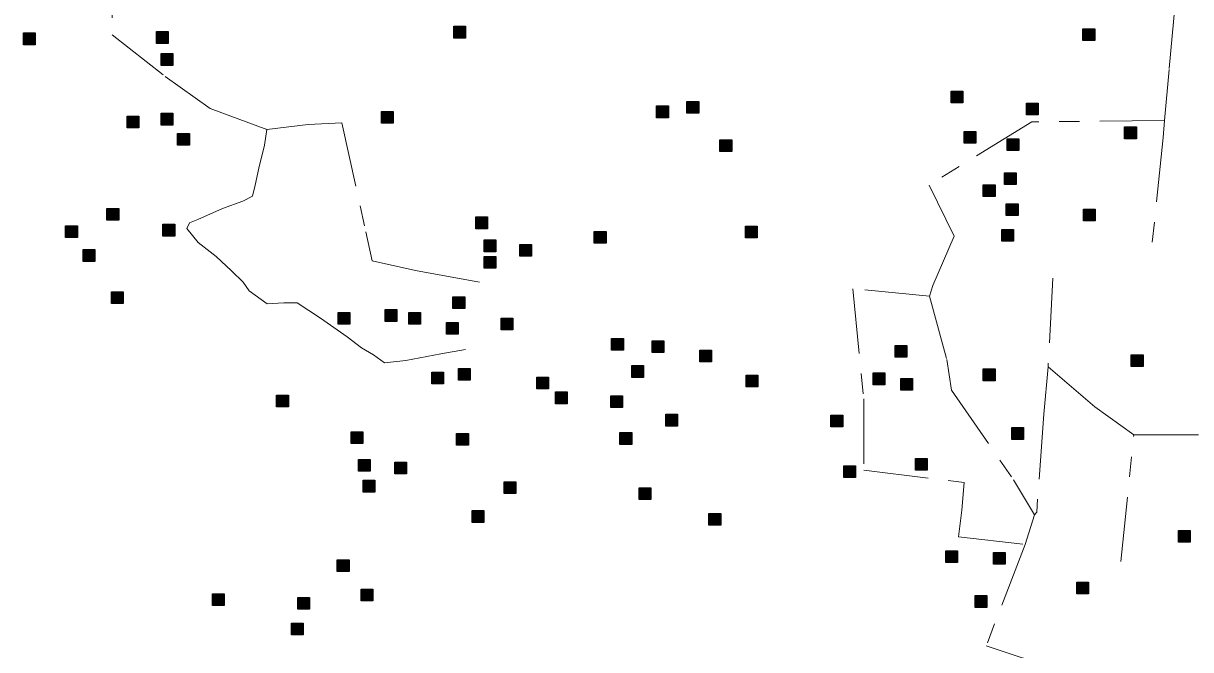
# Model space of a CAD drawing. Extents: x 445.4 to 500, y 8728.7 to 8784.
# Drawn here: x 476.25 to 482, y 8763.96 to 8767.05 of the extents above; entities that cross this region are included whole.
import ezdxf

# ---------------------------------------------------------------- set-up
doc = ezdxf.new("R2010")
doc.units = 0
doc.header["$LTSCALE"] = 0.064
doc.linetypes.add('DOT_DASHED', pattern=[7.7, 5, -1.2, 0.3, -1.2])
doc.layers.add('2', color=7, linetype='Continuous', lineweight=25)
doc.layers.add('22', color=7, linetype='DOT_DASHED', lineweight=13)

msp = doc.modelspace()

# ---------------------------------------------------------------- hatches: boundary and pattern name
at = {"layer": '2'}
for points in [[(478.3678, 8767.0366), (478.4258, 8767.0366), (478.4258, 8766.9786), (478.3678, 8766.9786)], [(481.4699, 8767.0242), (481.5279, 8767.0242), (481.5279, 8766.9662), (481.4699, 8766.9662)], [(476.2452, 8767.0034), (476.3032, 8767.0034), (476.3032, 8766.9454), (476.2452, 8766.9454)], [(476.9018, 8767.0103), (476.9598, 8767.0103), (476.9598, 8766.9523), (476.9018, 8766.9523)], [(476.9245, 8766.9016), (476.9825, 8766.9016), (476.9825, 8766.8436), (476.9245, 8766.8436)], [(480.8205, 8766.7163), (480.8785, 8766.7163), (480.8785, 8766.6583), (480.8205, 8766.6583)], [(479.368, 8766.6436), (479.426, 8766.6436), (479.426, 8766.5856), (479.368, 8766.5856)], [(479.5173, 8766.6662), (479.5753, 8766.6662), (479.5753, 8766.6082), (479.5173, 8766.6082)], [(481.1915, 8766.6574), (481.2495, 8766.6574), (481.2495, 8766.5994), (481.1915, 8766.5994)], [(476.757, 8766.5938), (476.815, 8766.5938), (476.815, 8766.5358), (476.757, 8766.5358)], [(476.9245, 8766.6073), (476.9825, 8766.6073), (476.9825, 8766.5493), (476.9245, 8766.5493)], [(478.0105, 8766.6164), (478.0685, 8766.6164), (478.0685, 8766.5584), (478.0105, 8766.5584)], [(477.0059, 8766.5077), (477.0639, 8766.5077), (477.0639, 8766.4497), (477.0059, 8766.4497)], [(480.8838, 8766.5171), (480.9418, 8766.5171), (480.9418, 8766.4591), (480.8838, 8766.4591)], [(481.6757, 8766.5397), (481.7337, 8766.5397), (481.7337, 8766.4817), (481.6757, 8766.4817)], [(479.6802, 8766.476), (479.7382, 8766.476), (479.7382, 8766.418), (479.6802, 8766.418)], [(481.0965, 8766.4809), (481.1545, 8766.4809), (481.1545, 8766.4229), (481.0965, 8766.4229)], [(481.0829, 8766.3134), (481.1409, 8766.3134), (481.1409, 8766.2554), (481.0829, 8766.2554)], [(480.9789, 8766.2545), (481.0369, 8766.2545), (481.0369, 8766.1965), (480.9789, 8766.1965)], [(481.092, 8766.1611), (481.15, 8766.1611), (481.15, 8766.1031), (481.092, 8766.1031)], [(476.6574, 8766.1383), (476.7154, 8766.1383), (476.7154, 8766.0803), (476.6574, 8766.0803)], [(481.4721, 8766.1339), (481.5301, 8766.1339), (481.5301, 8766.0759), (481.4721, 8766.0759)], [(476.4538, 8766.0522), (476.5118, 8766.0522), (476.5118, 8765.9942), (476.4538, 8765.9942)], [(476.9335, 8766.0595), (476.9915, 8766.0595), (476.9915, 8766.0015), (476.9335, 8766.0015)], [(478.4765, 8766.0957), (478.5345, 8766.0957), (478.5345, 8766.0377), (478.4765, 8766.0377)], [(479.8056, 8766.0506), (479.8636, 8766.0506), (479.8636, 8765.9926), (479.8056, 8765.9926)], [(479.0604, 8766.024), (479.1184, 8766.024), (479.1184, 8765.966), (479.0604, 8765.966)], [(481.0694, 8766.0343), (481.1274, 8766.0343), (481.1274, 8765.9763), (481.0694, 8765.9763)], [(476.5398, 8765.9345), (476.5978, 8765.9345), (476.5978, 8765.8765), (476.5398, 8765.8765)], [(478.5173, 8765.9825), (478.5753, 8765.9825), (478.5753, 8765.9245), (478.5173, 8765.9245)], [(478.6937, 8765.9599), (478.7517, 8765.9599), (478.7517, 8765.9019), (478.6937, 8765.9019)], [(478.5173, 8765.9011), (478.5753, 8765.9011), (478.5753, 8765.8431), (478.5173, 8765.8431)], [(476.6801, 8765.7263), (476.7381, 8765.7263), (476.7381, 8765.6683), (476.6801, 8765.6683)], [(478.3634, 8765.7018), (478.4214, 8765.7018), (478.4214, 8765.6438), (478.3634, 8765.6438)], [(477.7978, 8765.6249), (477.8558, 8765.6249), (477.8558, 8765.5669), (477.7978, 8765.5669)], [(478.0286, 8765.6385), (478.0866, 8765.6385), (478.0866, 8765.5805), (478.0286, 8765.5805)], [(478.1462, 8765.6249), (478.2042, 8765.6249), (478.2042, 8765.5669), (478.1462, 8765.5669)], [(478.6006, 8765.5971), (478.6586, 8765.5971), (478.6586, 8765.5391), (478.6006, 8765.5391)], [(478.3317, 8765.5751), (478.3897, 8765.5751), (478.3897, 8765.5171), (478.3317, 8765.5171)], [(479.1461, 8765.4968), (479.2041, 8765.4968), (479.2041, 8765.4388), (479.1461, 8765.4388)], [(479.3453, 8765.4845), (479.4033, 8765.4845), (479.4033, 8765.4265), (479.3453, 8765.4265)], [(479.5806, 8765.4393), (479.6386, 8765.4393), (479.6386, 8765.3813), (479.5806, 8765.3813)], [(480.5445, 8765.4619), (480.6025, 8765.4619), (480.6025, 8765.4039), (480.5445, 8765.4039)], [(481.7083, 8765.4154), (481.7663, 8765.4154), (481.7663, 8765.3574), (481.7083, 8765.3574)], [(479.2458, 8765.3623), (479.3038, 8765.3623), (479.3038, 8765.3043), (479.2458, 8765.3043)], [(478.2593, 8765.3306), (478.3173, 8765.3306), (478.3173, 8765.2726), (478.2593, 8765.2726)], [(478.3906, 8765.3487), (478.4486, 8765.3487), (478.4486, 8765.2907), (478.3906, 8765.2907)], [(478.7766, 8765.3056), (478.8346, 8765.3056), (478.8346, 8765.2476), (478.7766, 8765.2476)], [(479.8094, 8765.3156), (479.8674, 8765.3156), (479.8674, 8765.2576), (479.8094, 8765.2576)], [(480.4359, 8765.3261), (480.4939, 8765.3261), (480.4939, 8765.2681), (480.4359, 8765.2681)], [(480.5718, 8765.2996), (480.6298, 8765.2996), (480.6298, 8765.2416), (480.5718, 8765.2416)], [(480.9789, 8765.3461), (481.0369, 8765.3461), (481.0369, 8765.2881), (480.9789, 8765.2881)], [(477.4941, 8765.2174), (477.5521, 8765.2174), (477.5521, 8765.1594), (477.4941, 8765.1594)], [(478.8693, 8765.2326), (478.9273, 8765.2326), (478.9273, 8765.1746), (478.8693, 8765.1746)], [(479.1423, 8765.2138), (479.2003, 8765.2138), (479.2003, 8765.1558), (479.1423, 8765.1558)], [(479.4132, 8765.1223), (479.4712, 8765.1223), (479.4712, 8765.0643), (479.4132, 8765.0643)], [(480.2277, 8765.1178), (480.2857, 8765.1178), (480.2857, 8765.0598), (480.2277, 8765.0598)], [(477.8611, 8765.0363), (477.9191, 8765.0363), (477.9191, 8764.9783), (477.8611, 8764.9783)], [(478.3815, 8765.0273), (478.4395, 8765.0273), (478.4395, 8764.9693), (478.3815, 8764.9693)], [(479.187, 8765.0318), (479.245, 8765.0318), (479.245, 8764.9738), (479.187, 8764.9738)], [(481.1191, 8765.0564), (481.1771, 8765.0564), (481.1771, 8764.9984), (481.1191, 8764.9984)], [(477.8977, 8764.8996), (477.9557, 8764.8996), (477.9557, 8764.8416), (477.8977, 8764.8416)], [(480.644, 8764.905), (480.702, 8764.905), (480.702, 8764.847), (480.644, 8764.847)], [(478.0767, 8764.8869), (478.1347, 8764.8869), (478.1347, 8764.8289), (478.0767, 8764.8289)], [(480.2911, 8764.8688), (480.3491, 8764.8688), (480.3491, 8764.8108), (480.2911, 8764.8108)], [(477.9205, 8764.7967), (477.9785, 8764.7967), (477.9785, 8764.7387), (477.9205, 8764.7387)], [(478.6158, 8764.7891), (478.6738, 8764.7891), (478.6738, 8764.7311), (478.6158, 8764.7311)], [(479.282, 8764.7601), (479.34, 8764.7601), (479.34, 8764.7021), (479.282, 8764.7021)], [(478.4584, 8764.647), (478.5164, 8764.647), (478.5164, 8764.589), (478.4584, 8764.589)], [(479.6259, 8764.6334), (479.6839, 8764.6334), (479.6839, 8764.5754), (479.6259, 8764.5754)], [(481.9406, 8764.549), (481.9986, 8764.549), (481.9986, 8764.491), (481.9406, 8764.491)], [(480.7933, 8764.4495), (480.8513, 8764.4495), (480.8513, 8764.3915), (480.7933, 8764.3915)], [(481.0286, 8764.4407), (481.0866, 8764.4407), (481.0866, 8764.3827), (481.0286, 8764.3827)], [(477.7933, 8764.4042), (477.8513, 8764.4042), (477.8513, 8764.3462), (477.7933, 8764.3462)], [(477.9109, 8764.2594), (477.9689, 8764.2594), (477.9689, 8764.2014), (477.9109, 8764.2014)], [(481.4397, 8764.2942), (481.4977, 8764.2942), (481.4977, 8764.2362), (481.4397, 8764.2362)], [(477.1779, 8764.2367), (477.2359, 8764.2367), (477.2359, 8764.1787), (477.1779, 8764.1787)], [(477.5987, 8764.2186), (477.6567, 8764.2186), (477.6567, 8764.1606), (477.5987, 8764.1606)], [(480.9381, 8764.2279), (480.9961, 8764.2279), (480.9961, 8764.1699), (480.9381, 8764.1699)], [(477.567, 8764.0918), (477.625, 8764.0918), (477.625, 8764.0338), (477.567, 8764.0338)]]:
    msp.add_hatch(color=256, dxfattribs=at).paths.add_polyline_path(points)

# ---------------------------------------------------------------- linework, layer by layer
for points in [[(478.3678, 8767.0366), (478.4258, 8767.0366), (478.4258, 8766.9786), (478.3678, 8766.9786)], [(481.4699, 8767.0242), (481.5279, 8767.0242), (481.5279, 8766.9662), (481.4699, 8766.9662)], [(476.2452, 8767.0034), (476.3032, 8767.0034), (476.3032, 8766.9454), (476.2452, 8766.9454)], [(476.9018, 8767.0103), (476.9598, 8767.0103), (476.9598, 8766.9523), (476.9018, 8766.9523)], [(476.9245, 8766.9016), (476.9825, 8766.9016), (476.9825, 8766.8436), (476.9245, 8766.8436)], [(480.8205, 8766.7163), (480.8785, 8766.7163), (480.8785, 8766.6583), (480.8205, 8766.6583)], [(479.368, 8766.6436), (479.426, 8766.6436), (479.426, 8766.5856), (479.368, 8766.5856)], [(479.5173, 8766.6662), (479.5753, 8766.6662), (479.5753, 8766.6082), (479.5173, 8766.6082)], [(481.1915, 8766.6574), (481.2495, 8766.6574), (481.2495, 8766.5994), (481.1915, 8766.5994)], [(476.757, 8766.5938), (476.815, 8766.5938), (476.815, 8766.5358), (476.757, 8766.5358)], [(476.9245, 8766.6073), (476.9825, 8766.6073), (476.9825, 8766.5493), (476.9245, 8766.5493)], [(478.0105, 8766.6164), (478.0685, 8766.6164), (478.0685, 8766.5584), (478.0105, 8766.5584)], [(477.0059, 8766.5077), (477.0639, 8766.5077), (477.0639, 8766.4497), (477.0059, 8766.4497)], [(480.8838, 8766.5171), (480.9418, 8766.5171), (480.9418, 8766.4591), (480.8838, 8766.4591)], [(481.6757, 8766.5397), (481.7337, 8766.5397), (481.7337, 8766.4817), (481.6757, 8766.4817)], [(479.6802, 8766.476), (479.7382, 8766.476), (479.7382, 8766.418), (479.6802, 8766.418)], [(481.0965, 8766.4809), (481.1545, 8766.4809), (481.1545, 8766.4229), (481.0965, 8766.4229)], [(481.0829, 8766.3134), (481.1409, 8766.3134), (481.1409, 8766.2554), (481.0829, 8766.2554)], [(480.9789, 8766.2545), (481.0369, 8766.2545), (481.0369, 8766.1965), (480.9789, 8766.1965)], [(481.092, 8766.1611), (481.15, 8766.1611), (481.15, 8766.1031), (481.092, 8766.1031)], [(476.6574, 8766.1383), (476.7154, 8766.1383), (476.7154, 8766.0803), (476.6574, 8766.0803)], [(481.4721, 8766.1339), (481.5301, 8766.1339), (481.5301, 8766.0759), (481.4721, 8766.0759)], [(476.4538, 8766.0522), (476.5118, 8766.0522), (476.5118, 8765.9942), (476.4538, 8765.9942)], [(476.9335, 8766.0595), (476.9915, 8766.0595), (476.9915, 8766.0015), (476.9335, 8766.0015)], [(478.4765, 8766.0957), (478.5345, 8766.0957), (478.5345, 8766.0377), (478.4765, 8766.0377)], [(479.8056, 8766.0506), (479.8636, 8766.0506), (479.8636, 8765.9926), (479.8056, 8765.9926)], [(479.0604, 8766.024), (479.1184, 8766.024), (479.1184, 8765.966), (479.0604, 8765.966)], [(481.0694, 8766.0343), (481.1274, 8766.0343), (481.1274, 8765.9763), (481.0694, 8765.9763)], [(476.5398, 8765.9345), (476.5978, 8765.9345), (476.5978, 8765.8765), (476.5398, 8765.8765)], [(478.5173, 8765.9825), (478.5753, 8765.9825), (478.5753, 8765.9245), (478.5173, 8765.9245)], [(478.6937, 8765.9599), (478.7517, 8765.9599), (478.7517, 8765.9019), (478.6937, 8765.9019)], [(478.5173, 8765.9011), (478.5753, 8765.9011), (478.5753, 8765.8431), (478.5173, 8765.8431)], [(476.6801, 8765.7263), (476.7381, 8765.7263), (476.7381, 8765.6683), (476.6801, 8765.6683)], [(478.3634, 8765.7018), (478.4214, 8765.7018), (478.4214, 8765.6438), (478.3634, 8765.6438)], [(477.7978, 8765.6249), (477.8558, 8765.6249), (477.8558, 8765.5669), (477.7978, 8765.5669)], [(478.0286, 8765.6385), (478.0866, 8765.6385), (478.0866, 8765.5805), (478.0286, 8765.5805)], [(478.1462, 8765.6249), (478.2042, 8765.6249), (478.2042, 8765.5669), (478.1462, 8765.5669)], [(478.6006, 8765.5971), (478.6586, 8765.5971), (478.6586, 8765.5391), (478.6006, 8765.5391)], [(478.3317, 8765.5751), (478.3897, 8765.5751), (478.3897, 8765.5171), (478.3317, 8765.5171)], [(479.1461, 8765.4968), (479.2041, 8765.4968), (479.2041, 8765.4388), (479.1461, 8765.4388)], [(479.3453, 8765.4845), (479.4033, 8765.4845), (479.4033, 8765.4265), (479.3453, 8765.4265)], [(479.5806, 8765.4393), (479.6386, 8765.4393), (479.6386, 8765.3813), (479.5806, 8765.3813)], [(480.5445, 8765.4619), (480.6025, 8765.4619), (480.6025, 8765.4039), (480.5445, 8765.4039)], [(481.7083, 8765.4154), (481.7663, 8765.4154), (481.7663, 8765.3574), (481.7083, 8765.3574)], [(479.2458, 8765.3623), (479.3038, 8765.3623), (479.3038, 8765.3043), (479.2458, 8765.3043)], [(478.2593, 8765.3306), (478.3173, 8765.3306), (478.3173, 8765.2726), (478.2593, 8765.2726)], [(478.3906, 8765.3487), (478.4486, 8765.3487), (478.4486, 8765.2907), (478.3906, 8765.2907)], [(478.7766, 8765.3056), (478.8346, 8765.3056), (478.8346, 8765.2476), (478.7766, 8765.2476)], [(479.8094, 8765.3156), (479.8674, 8765.3156), (479.8674, 8765.2576), (479.8094, 8765.2576)], [(480.4359, 8765.3261), (480.4939, 8765.3261), (480.4939, 8765.2681), (480.4359, 8765.2681)], [(480.5718, 8765.2996), (480.6298, 8765.2996), (480.6298, 8765.2416), (480.5718, 8765.2416)], [(480.9789, 8765.3461), (481.0369, 8765.3461), (481.0369, 8765.2881), (480.9789, 8765.2881)], [(477.4941, 8765.2174), (477.5521, 8765.2174), (477.5521, 8765.1594), (477.4941, 8765.1594)], [(478.8693, 8765.2326), (478.9273, 8765.2326), (478.9273, 8765.1746), (478.8693, 8765.1746)], [(479.1423, 8765.2138), (479.2003, 8765.2138), (479.2003, 8765.1558), (479.1423, 8765.1558)], [(479.4132, 8765.1223), (479.4712, 8765.1223), (479.4712, 8765.0643), (479.4132, 8765.0643)], [(480.2277, 8765.1178), (480.2857, 8765.1178), (480.2857, 8765.0598), (480.2277, 8765.0598)], [(477.8611, 8765.0363), (477.9191, 8765.0363), (477.9191, 8764.9783), (477.8611, 8764.9783)], [(478.3815, 8765.0273), (478.4395, 8765.0273), (478.4395, 8764.9693), (478.3815, 8764.9693)], [(479.187, 8765.0318), (479.245, 8765.0318), (479.245, 8764.9738), (479.187, 8764.9738)], [(481.1191, 8765.0564), (481.1771, 8765.0564), (481.1771, 8764.9984), (481.1191, 8764.9984)], [(477.8977, 8764.8996), (477.9557, 8764.8996), (477.9557, 8764.8416), (477.8977, 8764.8416)], [(480.644, 8764.905), (480.702, 8764.905), (480.702, 8764.847), (480.644, 8764.847)], [(478.0767, 8764.8869), (478.1347, 8764.8869), (478.1347, 8764.8289), (478.0767, 8764.8289)], [(480.2911, 8764.8688), (480.3491, 8764.8688), (480.3491, 8764.8108), (480.2911, 8764.8108)], [(477.9205, 8764.7967), (477.9785, 8764.7967), (477.9785, 8764.7387), (477.9205, 8764.7387)], [(478.6158, 8764.7891), (478.6738, 8764.7891), (478.6738, 8764.7311), (478.6158, 8764.7311)], [(479.282, 8764.7601), (479.34, 8764.7601), (479.34, 8764.7021), (479.282, 8764.7021)], [(478.4584, 8764.647), (478.5164, 8764.647), (478.5164, 8764.589), (478.4584, 8764.589)], [(479.6259, 8764.6334), (479.6839, 8764.6334), (479.6839, 8764.5754), (479.6259, 8764.5754)], [(481.9406, 8764.549), (481.9986, 8764.549), (481.9986, 8764.491), (481.9406, 8764.491)], [(480.7933, 8764.4495), (480.8513, 8764.4495), (480.8513, 8764.3915), (480.7933, 8764.3915)], [(481.0286, 8764.4407), (481.0866, 8764.4407), (481.0866, 8764.3827), (481.0286, 8764.3827)], [(477.7933, 8764.4042), (477.8513, 8764.4042), (477.8513, 8764.3462), (477.7933, 8764.3462)], [(477.9109, 8764.2594), (477.9689, 8764.2594), (477.9689, 8764.2014), (477.9109, 8764.2014)], [(481.4397, 8764.2942), (481.4977, 8764.2942), (481.4977, 8764.2362), (481.4397, 8764.2362)], [(477.1779, 8764.2367), (477.2359, 8764.2367), (477.2359, 8764.1787), (477.1779, 8764.1787)], [(477.5987, 8764.2186), (477.6567, 8764.2186), (477.6567, 8764.1606), (477.5987, 8764.1606)], [(480.9381, 8764.2279), (480.9961, 8764.2279), (480.9961, 8764.1699), (480.9381, 8764.1699)], [(477.567, 8764.0918), (477.625, 8764.0918), (477.625, 8764.0338), (477.567, 8764.0338)]]:
    msp.add_lwpolyline(points, close=True, dxfattribs=at)
at = {"layer": '22'}
msp.add_line((481.322, 8765.794), (481.298, 8765.3568), dxfattribs=at)
for points in [[(476.683, 8767.3989), (476.6831, 8766.9949), (476.9444, 8766.7893), (477.1661, 8766.6311), (477.4455, 8766.5275), (477.4434, 8766.5284)], [(481.9243, 8767.1469), (481.8949, 8766.8236), (481.8728, 8766.5712)], [(481.8727, 8766.5712), (481.2178, 8766.5649), (480.7114, 8766.2532), (480.8351, 8766.0004), (480.7297, 8765.7575), (480.7129, 8765.7056)], [(481.8728, 8766.5712), (481.8655, 8766.4884), (481.805, 8765.9029)], [(477.4455, 8766.5275), (477.4342, 8766.4504), (477.407, 8766.3369), (477.3888, 8766.2529), (477.3752, 8766.1984), (477.3276, 8766.1735), (477.2278, 8766.1372), (477.1053, 8766.0827), (477.0644, 8766.0668), (477.0508, 8766.0396), (477.1075, 8765.9692), (477.196, 8765.9011), (477.2709, 8765.8307), (477.3299, 8765.774), (477.3593, 8765.7309), (477.4478, 8765.6673), (477.5295, 8765.6719), (477.5959, 8765.6714), (477.711, 8765.597), (477.8425, 8765.5039), (477.9129, 8765.4494), (477.9718, 8765.4154), (478.0263, 8765.3768), (478.1306, 8765.3881), (478.3031, 8765.4199), (478.4254, 8765.4423)], [(477.4455, 8766.5275), (477.649, 8766.5521), (477.8153, 8766.56), (477.9341, 8766.0223), (477.9657, 8765.8799), (478.1795, 8765.8325), (478.5215, 8765.769)], [(480.7129, 8765.7056), (480.3353, 8765.7413), (480.3889, 8765.1985), (480.3889, 8764.8469), (480.884, 8764.7856), (480.8729, 8764.6486), (480.8558, 8764.5182), (481.185, 8764.48)], [(480.7129, 8765.7056), (480.7987, 8765.3926), (480.8224, 8765.2419), (481.1284, 8764.7987), (481.232, 8764.6256)], [(481.298, 8765.3568), (481.2768, 8765.1221), (481.2419, 8764.639), (481.232, 8764.6256), (481.185, 8764.48)], [(481.298, 8765.3568), (481.5292, 8765.1583), (481.7206, 8765.0207)], [(481.6568, 8764.3959), (481.7206, 8765.0207), (482.0839, 8765.0204)], [(481.185, 8764.48), (480.9932, 8763.9797), (481.1704, 8763.9201), (481.279, 8763.8984), (481.4448, 8763.6968), (481.6132, 8763.4981), (481.9577, 8763.1388), (482.197, 8762.8515), (482.5414, 8762.4616), (482.5644, 8762.2705), (482.5773, 8761.756)]]:
    msp.add_lwpolyline(points, dxfattribs=at)

doc.saveas('drawing.dxf')
